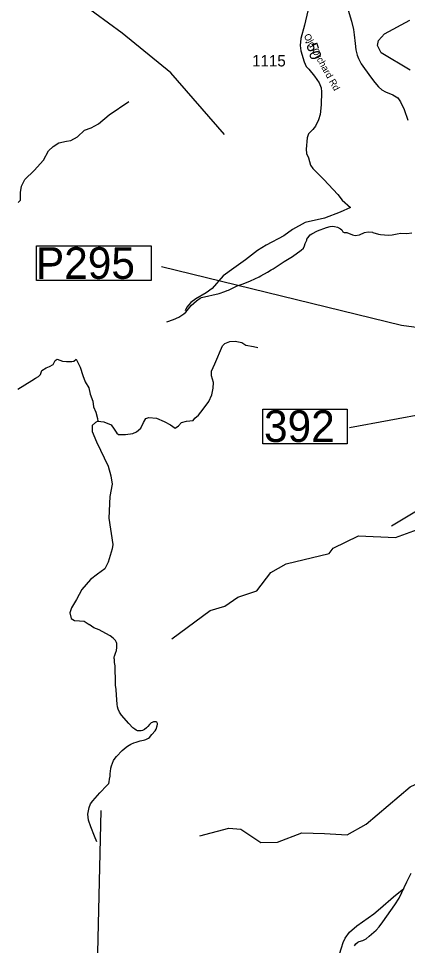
# Model space of a CAD drawing. Extents: x 1248089 to 1457196, y 820910 to 988753.
# Drawn here: x 1333859 to 1338152, y 836553 to 846798 of the extents above; entities that cross this region are included whole.
import ezdxf

# ---------------------------------------------------------------- set-up
doc = ezdxf.new("R2010")
doc.units = 0
for name, color, linetype in [('Exist Boundary Political CountyLine', 7, 'Continuous'), ('Exist Hydrographic Creek Single Shore', 7, 'Continuous'), ('Exist Hydrographic Misc Water Feature', 7, 'Continuous'), ('Exist Road Non-System Type 51', 7, 'Continuous'), ('Exist Road Secondary Structure Standard Bridge Number Label', 7, 'Continuous'), ('Exist Road Secondary Type 51 Attributed', 7, 'Continuous'), ('Exist Road Secondary Type 51 Label', 7, 'Continuous'), ('Map Preparation Longitude Latitude Lines', 7, 'Continuous'), ('Prop GRAU CAT1 Cell', 7, 'Continuous'), ('Prop Lane Arrow CELL', 7, 'Continuous'), ('Prop Lane Lines', 7, 'Continuous')]:
    doc.layers.add(name, color=color, linetype=linetype)

msp = doc.modelspace()

# ---------------------------------------------------------------- linework, layer by layer
at = {"layer": 'Exist Boundary Political CountyLine'}
msp.add_lwpolyline([(1337567, 836549), (1337583, 836570), (1337603, 836589), (1337621, 836598), (1337661, 836606), (1337696, 836627), (1337730, 836654), (1337806, 836723), (1337839, 836759), (1337882, 836815), (1338015, 837001), (1338062, 837077), (1338147, 837256), (1338195, 837351)], dxfattribs=at)
at = {"layer": 'Exist Hydrographic Creek Single Shore'}
msp.add_lwpolyline([(1338184, 846229), (1337862, 846420), (1337823, 846502), (1337832, 846555), (1337900, 846629), (1338179, 846781)], dxfattribs=at)
at = {"layer": 'Exist Hydrographic Misc Water Feature'}
for points in [[(1335004, 846635), (1334249, 847191), (1334162, 847377), (1334089, 847458), (1333930, 847441), (1333670, 847380), (1333297, 847138), (1332876, 846966), (1332727, 846986), (1332545, 847075), (1332387, 847052), (1332073, 846835), (1331746, 846743), (1331554, 846756), (1331356, 846826), (1331316, 846929), (1331370, 847092), (1331373, 847200), (1331153, 847457), (1331065, 847610), (1331028, 847785), (1330858, 848015), (1330792, 848059), (1330750, 848085)], [(1336133, 845515), (1335539, 846197), (1335004, 846635)], [(1335497, 843445), (1335570, 843471), (1335627, 843498), (1335683, 843533), (1335706, 843552), (1335765, 843625), (1335823, 843679), (1335863, 843708), (1335880, 843716), (1336073, 843759), (1336137, 843782), (1336161, 843793), (1336177, 843797), (1336274, 843843), (1336339, 843865), (1336420, 843899), (1336517, 843945), (1336533, 843956), (1336606, 843995), (1336647, 844022), (1336671, 844033), (1336793, 844114), (1336882, 844168), (1336980, 844238), (1337004, 844261), (1337017, 844285), (1337023, 844311), (1337040, 844348), (1337040, 844358), (1337051, 844376), (1337080, 844407), (1337096, 844419), (1337161, 844451), (1337257, 844489), (1337298, 844500), (1337322, 844502), (1337346, 844501), (1337380, 844494), (1337415, 844475), (1337427, 844463), (1337440, 844441), (1337452, 844432), (1337484, 844432), (1337544, 844406), (1337575, 844400), (1337624, 844406), (1337680, 844433), (1337720, 844442), (1337766, 844437), (1337772, 844433), (1337832, 844415), (1337856, 844411), (1337944, 844405), (1337984, 844408), (1338040, 844420), (1338080, 844426), (1338144, 844424), (1338200, 844429)], [(1335552, 839943), (1335976, 840256), (1336135, 840302), (1336279, 840401), (1336489, 840473), (1336644, 840676), (1336812, 840771), (1337290, 840887), (1337333, 840945), (1337611, 841080), (1338020, 841062), (1338263, 841149), (1338493, 841335), (1339203, 841787), (1339576, 842078), (1339774, 842350)], [(1335861, 837766), (1336180, 837848), (1336313, 837839), (1336535, 837690), (1336719, 837696), (1336988, 837799), (1337238, 837791), (1337488, 837775), (1337696, 837892), (1338181, 838306), (1338598, 838503), (1338882, 838536)], [(1337343, 835871), (1337387, 836038), (1337394, 836100), (1337395, 836162), (1337383, 836318), (1337389, 836378), (1337404, 836456), (1337423, 836526), (1337444, 836586), (1337465, 836634), (1337514, 836700), (1337594, 836769), (1337781, 836904), (1337856, 836965), (1337999, 837091), (1338113, 837184)], [(1337372, 835982), (1337387, 836038), (1337394, 836100), (1337395, 836162), (1337383, 836318), (1337389, 836378), (1337404, 836456), (1337423, 836526), (1337444, 836586), (1337465, 836634), (1337514, 836700), (1337594, 836769), (1337781, 836904), (1337856, 836965), (1337999, 837091), (1338113, 837184)]]:
    msp.add_lwpolyline(points, dxfattribs=at)
at = {"layer": 'Exist Road Non-System Type 51'}
for points in [[(1333892, 844947), (1333927, 845019), (1334030, 845118), (1334133, 845232), (1334188, 845336), (1334243, 845384), (1334302, 845424), (1334387, 845443), (1334435, 845450), (1334509, 845490), (1334586, 845564), (1334660, 845590), (1334741, 845634), (1334859, 845734), (1335076, 845881)], [(1337108, 845141), (1337231, 845020), (1337384, 844852), (1337431, 844789), (1337522, 844711)], [(1333854, 844765), (1333881, 844790), (1333881, 844825), (1333879, 844875), (1333892, 844947)], [(1337522, 844711), (1337411, 844658), (1337236, 844593), (1337022, 844543), (1336882, 844467), (1336786, 844397), (1336593, 844292), (1336498, 844236), (1336365, 844133), (1336235, 844039), (1336117, 843953), (1335997, 843813), (1335929, 843765), (1335816, 843700), (1335761, 843660), (1335716, 843609), (1335698, 843567)], [(1339430, 843553), (1339392, 843491), (1339326, 843390), (1339326, 843322), (1339349, 843044), (1339404, 842750), (1339417, 842617), (1339402, 842444), (1339372, 842382), (1339319, 842307), (1339271, 842209), (1339239, 842141), (1339163, 842043), (1339093, 841973), (1339040, 841890), (1338942, 841805), (1338802, 841674), (1338685, 841562), (1338497, 841484), (1338288, 841376), (1338068, 841243), (1337977, 841187)], [(1334734, 842349), (1334801, 842339), (1334881, 842307), (1334916, 842261), (1334944, 842216), (1334961, 842199), (1335039, 842201), (1335120, 842211), (1335162, 842231), (1335210, 842269), (1335237, 842334), (1335265, 842377), (1335298, 842387), (1335381, 842380), (1335466, 842344), (1335536, 842309), (1335589, 842272), (1335626, 842297), (1335657, 842334), (1335714, 842347), (1335785, 842357), (1335807, 842380), (1335845, 842415), (1335897, 842482), (1335960, 842565), (1335993, 842638), (1336008, 842713), (1336010, 842776), (1335988, 842849), (1335990, 842902), (1336025, 842982), (1336110, 843179), (1336138, 843207), (1336191, 843229), (1336251, 843234), (1336324, 843219), (1336369, 843189), (1336454, 843174), (1336502, 843164)], [(1333850, 842702), (1334007, 842796), (1334046, 842825), (1334081, 842840), (1334100, 842862), (1334115, 842909), (1334164, 842938), (1334201, 842951), (1334243, 842973), (1334263, 843017), (1334287, 843032), (1334346, 843010), (1334388, 843007), (1334447, 843007), (1334469, 843010), (1334496, 843034)], [(1334496, 843034), (1334538, 842943), (1334567, 842852), (1334594, 842784), (1334636, 842715), (1334651, 842648), (1334680, 842570), (1334687, 842506), (1334712, 842447), (1334732, 842378), (1334734, 842349)], [(1334734, 842349), (1334707, 842334), (1334673, 842299), (1334670, 842233), (1334719, 842118), (1334847, 841850), (1334879, 841742), (1334893, 841650), (1334866, 841515), (1334854, 841274), (1334900, 840986), (1334893, 840938), (1334869, 840862), (1334849, 840788), (1334810, 840717), (1334729, 840658), (1334652, 840599), (1334559, 840486), (1334498, 840378), (1334442, 840283), (1334425, 840229), (1334439, 840168), (1334476, 840143), (1334533, 840141), (1334584, 840136), (1334639, 840102)], [(1334723, 837699), (1334698, 837760), (1334656, 837863), (1334632, 837939), (1334625, 838005), (1334637, 838077), (1334653, 838119), (1334680, 838152), (1334756, 838241), (1334834, 838321), (1334846, 838332), (1334852, 838338), (1334854, 838342), (1334858, 838360), (1334865, 838390), (1334870, 838424), (1334872, 838454), (1334873, 838474), (1334877, 838512), (1334884, 838540), (1334895, 838569), (1334909, 838599), (1334926, 838623), (1334940, 838641), (1335003, 838707), (1335048, 838744), (1335062, 838756), (1335099, 838777), (1335131, 838791), (1335159, 838800), (1335202, 838813), (1335238, 838823), (1335254, 838826), (1335266, 838830), (1335280, 838836), (1335292, 838844), (1335303, 838853), (1335331, 838883), (1335366, 838924), (1335378, 838944), (1335389, 838982), (1335392, 838998), (1335392, 839006), (1335390, 839012), (1335386, 839020), (1335384, 839022), (1335380, 839024), (1335372, 839026), (1335370, 839026), (1335360, 839026), (1335350, 839025), (1335340, 839021), (1335334, 839019), (1335324, 839013), (1335303, 838994), (1335285, 838972), (1335271, 838958), (1335248, 838941), (1335242, 838937), (1335228, 838929), (1335212, 838925), (1335198, 838924), (1335184, 838924), (1335174, 838926), (1335166, 838928), (1335158, 838932), (1335142, 838943), (1335121, 838959), (1335076, 839006), (1334995, 839098), (1334972, 839132), (1334959, 839163), (1334951, 839191), (1334948, 839219), (1334940, 839319), (1334935, 839381), (1334930, 839429), (1334929, 839503), (1334927, 839589), (1334926, 839615), (1334924, 839642), (1334919, 839682), (1334918, 839712), (1334916, 839726), (1334916, 839736), (1334916, 839742), (1334918, 839752), (1334929, 839782), (1334940, 839813), (1334944, 839847), (1334945, 839875), (1334943, 839891), (1334939, 839903), (1334928, 839924), (1334904, 839950), (1334870, 839976), (1334821, 840002), (1334748, 840042), (1334691, 840065), (1334639, 840102)]]:
    msp.add_lwpolyline(points, dxfattribs=at)
at = {"layer": 'Exist Road Secondary Structure Standard Bridge Number Label'}
msp.add_line((1340117, 842765), (1337512, 842273), dxfattribs=at)
msp.add_lwpolyline([(1336557, 842482), (1337486, 842482), (1337486, 842098), (1336557, 842098)], close=True, dxfattribs=at)
at = {"layer": 'Exist Road Secondary Type 51 Attributed'}
for points in [[(1337246, 847624), (1337284, 847513), (1337348, 847324), (1337400, 847198), (1337461, 847017), (1337533, 846768), (1337556, 846676), (1337564, 846617), (1337574, 846522), (1337582, 846451), (1337599, 846393), (1337612, 846357), (1337643, 846299), (1337744, 846155), (1337793, 846091), (1337834, 846044), (1337869, 846012), (1337909, 845989), (1337990, 845954), (1338045, 845923), (1338075, 845877), (1338118, 845794), (1338157, 845674)], [(1337052, 846883), (1337015, 846724), (1336975, 846577), (1336969, 846501), (1336975, 846442), (1337013, 846321), (1337036, 846268), (1337062, 846237), (1337125, 846163), (1337178, 846087), (1337201, 846034), (1337204, 845988), (1337201, 845846), (1337189, 845737), (1337170, 845678), (1337138, 845609), (1337109, 845573), (1337060, 845524), (1337045, 845478), (1337035, 845355), (1337039, 845306), (1337060, 845257), (1337083, 845177), (1337108, 845141)]]:
    msp.add_lwpolyline(points, dxfattribs=at)
at = {"layer": 'Map Preparation Longitude Latitude Lines'}
msp.add_line((1334600, 830497), (1334771, 838045), dxfattribs=at)
at = {"layer": 'Prop Lane Arrow CELL'}
msp.add_lwpolyline([(1334058, 844285), (1335324, 844285), (1335324, 843901), (1334058, 843901)], close=True, dxfattribs=at)
msp.add_lwpolyline([(1339541, 843209), (1338088, 843405), (1335437, 844053)], dxfattribs=at)

# ---------------------------------------------------------------- texts
at = {"layer": 'Exist Road Secondary Structure Standard Bridge Number Label'}
msp.add_text('392', height=350, dxfattribs=at).set_placement((1336569, 842118))
at = {"layer": 'Exist Road Secondary Type 51 Label'}
msp.add_text('Old Orchard Rd', height=75, rotation=298.9869, dxfattribs=at).set_placement((1337005, 846606))
at = {"layer": 'Prop GRAU CAT1 Cell'}
msp.add_text('.50', height=125, rotation=287.3412, dxfattribs=at).set_placement((1337020, 846553))
at = {"layer": 'Prop Lane Arrow CELL'}
msp.add_text('P295', height=350, dxfattribs=at).set_placement((1334051, 843921))
at = {"layer": 'Prop Lane Lines'}
msp.add_text('1115', height=125, dxfattribs=at).set_placement((1336437, 846269))

doc.saveas('drawing.dxf')
